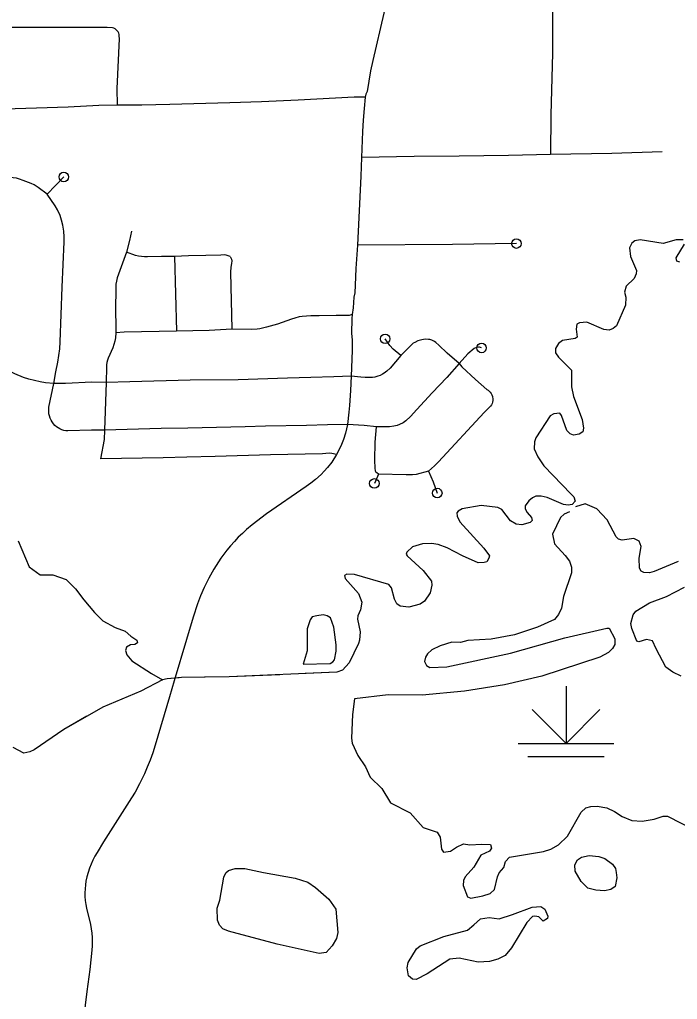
# Model space of a CAD drawing. Extents: x -19 to 366, y -4 to 359.
# Drawn here: x 152.36 to 153.013, y 184.836 to 185.808 of the extents above; entities that cross this region are included whole.
import ezdxf

# ---------------------------------------------------------------- set-up
doc = ezdxf.new("R2010")
doc.units = 0
for name, color, linetype in [('R_ROW', 7, 'Continuous'), ('R_Striping', 7, 'Continuous'), ('R_Temp Easement', 7, 'Continuous'), ('Sheet Fence', 7, 'Continuous'), ('T_Detection Zones', 7, 'Continuous'), ('T_Drafting', 7, 'Continuous'), ('T_Vehicle Path Lt Major', 7, 'Continuous')]:
    doc.layers.add(name, color=color, linetype=linetype)

msp = doc.modelspace()

# ---------------------------------------------------------------- linework, layer by layer
at = {"layer": 'R_ROW'}
msp.add_lwpolyline([(152.50912, 185.13581), (152.49505, 185.08797), (152.49264, 185.08057), (152.48997, 185.07326), (152.48708, 185.06605), (152.4844, 185.05976), (152.48148, 185.05358), (152.47947, 185.04969), (152.47497, 185.04156), (152.47138, 185.03574), (152.4437, 184.99203), (152.43728, 184.98169), (152.43512, 184.97788), (152.43315, 184.97397), (152.43138, 184.96998), (152.4298, 184.9659), (152.4284, 184.96175), (152.42723, 184.95755), (152.42624, 184.95329), (152.42569, 184.94944), (152.42536, 184.94557), (152.42524, 184.94169), (152.42535, 184.93781), (152.42568, 184.93394), (152.42622, 184.9301), (152.42698, 184.9263), (152.43082, 184.9101), (152.43156, 184.9059), (152.43209, 184.90168), (152.43241, 184.89742), (152.43254, 184.89316), (152.43245, 184.8889), (152.43215, 184.88465), (152.43002, 184.86569), (152.42717, 184.84369), (152.42397, 184.81658)], dxfattribs=at)
at = {"layer": 'R_Striping'}
for points in [[(152.73814, 185.88641), (152.73465, 185.86995), (152.72187, 185.81407), (152.7108, 185.76699), (152.70864, 185.7568), (152.70681, 185.74654), (152.7053, 185.73623)], [(152.88911, 185.81535), (152.88896, 185.77438)], [(152.45769, 185.72294), (152.45722, 185.73946), (152.45947, 185.7886), (152.45936, 185.79153), (152.4592, 185.7929), (152.4588, 185.79423), (152.4582, 185.79547), (152.45741, 185.7966), (152.45643, 185.79758), (152.45532, 185.79839), (152.45409, 185.79901), (152.45277, 185.79941), (152.44739, 185.7998), (152.40301, 185.79968), (152.38585, 185.79999), (152.36743, 185.79978), (152.34865, 185.7998)], [(152.88896, 185.77438), (152.88721, 185.71315)], [(152.70324, 185.7307), (152.69232, 185.73066), (152.63668, 185.72783), (152.60023, 185.72618), (152.56891, 185.72516), (152.50956, 185.7234), (152.48168, 185.72287), (152.45769, 185.72294)], [(152.70324, 185.7307), (152.70216, 185.71933), (152.70124, 185.70795), (152.70054, 185.69656), (152.69957, 185.671)], [(152.7053, 185.73623), (152.70451, 185.73497), (152.70391, 185.73361), (152.70348, 185.73217), (152.70324, 185.7307)], [(152.45769, 185.72294), (152.43923, 185.72232), (152.40875, 185.72093), (152.33481, 185.71839), (152.31408, 185.71792), (152.29706, 185.71701), (152.27535, 185.71658), (152.26515, 185.71624), (152.24626, 185.71523), (152.2025, 185.71347), (152.18313, 185.71328), (152.17263, 185.71293)], [(152.88721, 185.71315), (152.88713, 185.67373)], [(152.84523, 185.673), (152.79647, 185.67229), (152.75179, 185.67187)], [(152.88713, 185.67373), (152.84523, 185.673)], [(152.99781, 185.67654), (152.9477, 185.67498), (152.88713, 185.67373)], [(152.69957, 185.671), (152.69876, 185.65225)], [(152.75179, 185.67187), (152.69957, 185.671)], [(152.38785, 185.63463), (152.37892, 185.64102), (152.3748, 185.64364), (152.37191, 185.64498), (152.36388, 185.64823), (152.36044, 185.64942), (152.35738, 185.65025), (152.35426, 185.65085), (152.35153, 185.65117), (152.34263, 185.65161), (152.33619, 185.65148), (152.31976, 185.65076)], [(152.38785, 185.63463), (152.40433, 185.65158)], [(152.69876, 185.65225), (152.6955, 185.58386)], [(152.39449, 185.44663), (152.39655, 185.45836), (152.39851, 185.46798), (152.39955, 185.4746), (152.40032, 185.48126), (152.40081, 185.48794), (152.40281, 185.54226), (152.40469, 185.58725), (152.40473, 185.59214), (152.40426, 185.59771), (152.40331, 185.60387), (152.40215, 185.60875), (152.40057, 185.61324), (152.39803, 185.61896), (152.3958, 185.62303), (152.38785, 185.63463)], [(152.47146, 185.59792), (152.46935, 185.58844), (152.46647, 185.57695)], [(152.85318, 185.5855), (152.78971, 185.58448), (152.6955, 185.58386)], [(152.46647, 185.57695), (152.46244, 185.56617), (152.45729, 185.55141), (152.45653, 185.5484), (152.45603, 185.54532), (152.45579, 185.54221), (152.45561, 185.51896), (152.4558, 185.5038), (152.45604, 185.49713)], [(152.51423, 185.57255), (152.50132, 185.57273), (152.48731, 185.57225), (152.48435, 185.57229), (152.48141, 185.57256), (152.47848, 185.57305), (152.47559, 185.57377), (152.46647, 185.57695)], [(152.6955, 185.58386), (152.69406, 185.56071), (152.69327, 185.54419)], [(152.56931, 185.57273), (152.56543, 185.57415), (152.56339, 185.57434), (152.55997, 185.57406), (152.54525, 185.5736), (152.52785, 185.5733), (152.51423, 185.57255)], [(152.51423, 185.57255), (152.51606, 185.49865)], [(152.56931, 185.57273), (152.57067, 185.57019), (152.57096, 185.56827), (152.5707, 185.56582), (152.56984, 185.56209), (152.56963, 185.55726), (152.57099, 185.50056)], [(152.69327, 185.54419), (152.69281, 185.5366), (152.69194, 185.53245), (152.69115, 185.52172), (152.69023, 185.51519)], [(152.69023, 185.51519), (152.6872, 185.51412), (152.67441, 185.51422), (152.65766, 185.51381), (152.64927, 185.51384), (152.64081, 185.51318), (152.6377, 185.5127), (152.6334, 185.51157), (152.6303, 185.51062), (152.61636, 185.50571), (152.60528, 185.5025), (152.59874, 185.50092), (152.59605, 185.50057), (152.59075, 185.5003), (152.57099, 185.50056)], [(152.69023, 185.51519), (152.68997, 185.51126), (152.68958, 185.49647), (152.69017, 185.49016), (152.69041, 185.4852), (152.69034, 185.47961), (152.68921, 185.45407)], [(152.45604, 185.49713), (152.45554, 185.49199), (152.4549, 185.48863), (152.454, 185.48534), (152.45285, 185.48212), (152.44825, 185.47191), (152.44756, 185.46972), (152.44705, 185.46747), (152.44674, 185.46519), (152.44665, 185.46289), (152.44629, 185.44784)], [(152.51606, 185.49865), (152.46418, 185.49749), (152.45604, 185.49713)], [(152.57099, 185.50056), (152.54849, 185.49922), (152.51606, 185.49865)], [(152.73848, 185.47441), (152.73088, 185.48064), (152.72764, 185.48452), (152.72306, 185.49106)], [(152.79636, 185.46648), (152.78449, 185.47698), (152.77623, 185.48479), (152.77317, 185.48743), (152.77186, 185.48833), (152.76931, 185.48957), (152.7673, 185.49024), (152.76595, 185.49051), (152.76272, 185.49062), (152.75949, 185.49021), (152.75545, 185.48902), (152.75234, 185.48755), (152.75093, 185.48666), (152.74869, 185.48472), (152.73848, 185.47441)], [(152.81861, 185.48201), (152.81667, 185.48274), (152.81565, 185.48289), (152.81355, 185.48243), (152.81114, 185.48157), (152.80505, 185.47601), (152.79636, 185.46648)], [(152.73848, 185.47441), (152.72798, 185.46203), (152.72461, 185.45899), (152.7219, 185.45685), (152.72039, 185.45591), (152.71818, 185.45483), (152.71586, 185.45395), (152.71271, 185.45307), (152.7104, 185.45273), (152.70723, 185.45256), (152.70306, 185.4526), (152.69884, 185.45289), (152.68921, 185.45407)], [(152.39449, 185.44663), (152.38632, 185.44736), (152.38075, 185.44835), (152.37524, 185.44957), (152.36977, 185.45103), (152.36437, 185.45272), (152.35592, 185.45642), (152.34765, 185.4605), (152.34473, 185.46225)], [(152.79636, 185.46648), (152.78424, 185.45269), (152.76961, 185.43742), (152.75429, 185.42097), (152.74815, 185.41403), (152.74361, 185.40971), (152.74089, 185.40789), (152.73732, 185.40606), (152.73493, 185.40519), (152.73171, 185.40441), (152.7274, 185.40364), (152.71447, 185.40364)], [(152.79636, 185.46648), (152.79906, 185.46332), (152.81265, 185.45073), (152.82379, 185.44087), (152.82509, 185.44014), (152.82628, 185.43923), (152.82733, 185.43817), (152.82822, 185.43697), (152.82895, 185.43566), (152.82954, 185.43387), (152.8299, 185.43131), (152.82983, 185.42981), (152.82954, 185.42835), (152.82904, 185.42694), (152.82835, 185.42561), (152.82748, 185.42439), (152.82113, 185.41814), (152.77604, 185.36902), (152.77203, 185.36508), (152.76587, 185.3597)], [(152.68921, 185.45407), (152.67206, 185.45326), (152.64928, 185.45253), (152.62623, 185.45203), (152.57739, 185.45052), (152.52957, 185.44992), (152.46984, 185.4483), (152.44629, 185.44784)], [(152.68921, 185.45407), (152.68862, 185.43984), (152.68769, 185.42481), (152.6871, 185.41842), (152.68564, 185.40623)], [(152.44481, 185.40057), (152.43181, 185.40043), (152.40839, 185.3997), (152.40637, 185.3999), (152.40437, 185.40029), (152.40243, 185.40089), (152.40056, 185.40169), (152.39878, 185.40266), (152.39711, 185.40381), (152.39556, 185.40512), (152.39411, 185.40677), (152.39283, 185.40856), (152.39173, 185.41047), (152.39081, 185.41248), (152.39014, 185.41457), (152.38965, 185.41672), (152.38939, 185.41891), (152.38935, 185.42111), (152.38954, 185.42331), (152.39449, 185.44663)], [(152.44629, 185.44784), (152.43222, 185.448), (152.4059, 185.44674), (152.39449, 185.44663)], [(152.44629, 185.44784), (152.44481, 185.40057)], [(152.44481, 185.40057), (152.44441, 185.39113), (152.44085, 185.37186)], [(152.68564, 185.40623), (152.66578, 185.40582), (152.64513, 185.40513), (152.60441, 185.40455), (152.58424, 185.40371), (152.52746, 185.40251), (152.50097, 185.40211), (152.44481, 185.40057)], [(152.68564, 185.40623), (152.68361, 185.39739), (152.68171, 185.39126), (152.67904, 185.38471), (152.67476, 185.37645)], [(152.71447, 185.40364), (152.70223, 185.40515), (152.68564, 185.40623)], [(152.71653, 185.35697), (152.71465, 185.35812), (152.71391, 185.35887), (152.71345, 185.3601), (152.71306, 185.36272), (152.71285, 185.3706), (152.71321, 185.3886), (152.71447, 185.40364)], [(152.67476, 185.37645), (152.67002, 185.37736), (152.66743, 185.37754), (152.66091, 185.37703), (152.60943, 185.37603), (152.5543, 185.37428), (152.5264, 185.37376), (152.50302, 185.3729), (152.44085, 185.37186)], [(152.67476, 185.37645), (152.66999, 185.36888), (152.6657, 185.36332), (152.66261, 185.35981), (152.65944, 185.35651), (152.65379, 185.35137), (152.64947, 185.34789), (152.64481, 185.34452), (152.60548, 185.31737), (152.59119, 185.30653), (152.58562, 185.30188), (152.58142, 185.29812), (152.57739, 185.2942), (152.57347, 185.29008), (152.56968, 185.28582), (152.56605, 185.28144), (152.56009, 185.27339), (152.55312, 185.26252), (152.54819, 185.25377), (152.54354, 185.2444), (152.53986, 185.23607), (152.53688, 185.22815), (152.53265, 185.21509), (152.52592, 185.19291), (152.51382, 185.15177), (152.50912, 185.13581)], [(152.71653, 185.35697), (152.71231, 185.34766)], [(152.76587, 185.3597), (152.75382, 185.35657), (152.75025, 185.35606), (152.74391, 185.35605), (152.71653, 185.35697)], [(152.76587, 185.3597), (152.77059, 185.34912), (152.77469, 185.33809)]]:
    msp.add_lwpolyline(points, dxfattribs=at)
for centre in [(152.40433, 185.65158), (152.85318, 185.5855), (152.72306, 185.49106), (152.81861, 185.48201), (152.71231, 185.34766), (152.77469, 185.33809)]:
    msp.add_circle(centre, 0.00473, dxfattribs=at)
at = {"layer": 'R_Temp Easement'}
for points in [[(153.0185, 185.5892), (153.01168, 185.58936), (152.99862, 185.58569), (152.97606, 185.58937), (152.97076, 185.5884), (152.96755, 185.58592), (152.96548, 185.58135), (152.96627, 185.57262), (152.97238, 185.55878), (152.97202, 185.55555), (152.96995, 185.5508), (152.96202, 185.54335), (152.96053, 185.53727), (152.96168, 185.53234), (152.96133, 185.52455), (152.95231, 185.50381), (152.94929, 185.50133), (152.94512, 185.4996), (152.93982, 185.50014), (152.92312, 185.50766), (152.91573, 185.50686), (152.91309, 185.50552), (152.91235, 185.50077), (152.91351, 185.4928), (152.91162, 185.49146), (152.89893, 185.4895), (152.89478, 185.48625), (152.89195, 185.4813), (152.89197, 185.47713), (152.89483, 185.47296), (152.90794, 185.46011), (152.90781, 185.4434), (152.90993, 185.43392), (152.91854, 185.41098), (152.91971, 185.40244), (152.91896, 185.39883), (152.91556, 185.39654), (152.90988, 185.39556), (152.90647, 185.39687), (152.90323, 185.40009), (152.89788, 185.41487), (152.89616, 185.41733), (152.89029, 185.41654), (152.88651, 185.41463), (152.87257, 185.39291), (152.87107, 185.38892), (152.8709, 185.38208), (152.87434, 185.37393), (152.88025, 185.36504), (152.90744, 185.33706), (152.91029, 185.33423), (152.91144, 185.33006), (152.90842, 185.32662)], [(153.01536, 185.56697), (153.01214, 185.56809), (153.01156, 185.57151), (153.02003, 185.58503)], [(152.90842, 185.32662), (152.90445, 185.32604), (152.8999, 185.32658), (152.88358, 185.33353), (152.8777, 185.33502), (152.8724, 185.335), (152.86899, 185.33346), (152.8654, 185.33022), (152.86201, 185.32545), (152.86183, 185.32241), (152.86374, 185.31881), (152.8683, 185.3139), (152.86869, 185.31086), (152.867, 185.30877), (152.85867, 185.30645), (152.85298, 185.30737), (152.84729, 185.31057), (152.83872, 185.32173), (152.83474, 185.3238), (152.81825, 185.32581), (152.7995, 185.32249), (152.79534, 185.32019), (152.79421, 185.31848), (152.79441, 185.31506), (152.79708, 185.30957), (152.82105, 185.28348), (152.82638, 185.27591), (152.82601, 185.27344), (152.82375, 185.27001), (152.82129, 185.26905), (152.81542, 185.26902), (152.79967, 185.27597), (152.78467, 185.28368), (152.77557, 185.28706), (152.76912, 185.28817), (152.76022, 185.28774), (152.75, 185.28466), (152.74452, 185.2795), (152.74396, 185.2776), (152.74473, 185.2759), (152.76088, 185.26116), (152.76907, 185.25057), (152.76927, 185.24658), (152.76759, 185.23917), (152.76213, 185.23098), (152.75759, 185.22773), (152.74661, 185.22502), (152.7379, 185.22592), (152.73467, 185.22819), (152.73219, 185.23273), (152.72931, 185.24411), (152.72664, 185.24733), (152.69269, 185.25723), (152.68492, 185.25776), (152.68284, 185.25642), (152.68323, 185.25338), (152.69674, 185.23845), (152.6998, 185.22973), (152.6985, 185.22232), (152.69587, 185.21623), (152.69569, 185.213), (152.69839, 185.20029), (152.69747, 185.19231)], [(152.35898, 185.29062), (152.36986, 185.26494), (152.38073, 185.25711), (152.39335, 185.25711), (152.40683, 185.25232), (152.41597, 185.24318), (152.42423, 185.2323), (152.43467, 185.21968), (152.44294, 185.21141), (152.45512, 185.20488), (152.46512, 185.20096), (152.47078, 185.19618), (152.47687, 185.19226), (152.4773, 185.18965), (152.47469, 185.18791), (152.47034, 185.18747), (152.46643, 185.18529), (152.46556, 185.18181), (152.46686, 185.17746), (152.47165, 185.1718), (152.49122, 185.15918), (152.50229, 185.15282)], [(152.64186, 185.16849), (152.66838, 185.16919), (152.67122, 185.17072), (152.67291, 185.17282), (152.67459, 185.18118), (152.67457, 185.18764), (152.67223, 185.20491), (152.66879, 185.2142), (152.66537, 185.21646), (152.66158, 185.21739), (152.65533, 185.21641), (152.65078, 185.21544), (152.64871, 185.2122), (152.64571, 185.20326), (152.64579, 185.18143)], [(152.69747, 185.19231), (152.69673, 185.18889), (152.68732, 185.16985), (152.68072, 185.16241)], [(152.64579, 185.18143), (152.64186, 185.16849)], [(152.37068, 185.08136), (152.36481, 185.08019), (152.35419, 185.08565)], [(152.92418, 184.94617), (152.91753, 184.95297), (152.91162, 184.9632), (152.91103, 184.96927), (152.91366, 184.97441), (152.91763, 184.9769), (152.9252, 184.97864), (152.93487, 184.97774), (152.94075, 184.97549), (152.94835, 184.97002), (152.9514, 184.96586), (152.95217, 184.96168)], [(152.56779, 184.90343), (152.56209, 184.90588), (152.55867, 184.90966), (152.55676, 184.91459), (152.55653, 184.92636), (152.55896, 184.93415), (152.56305, 184.95696), (152.56511, 184.96153), (152.56757, 184.96363), (152.57419, 184.96556), (152.58385, 184.9658), (152.60244, 184.9619), (152.63372, 184.95597), (152.64623, 184.95223), (152.65383, 184.94676), (152.66732, 184.93525), (152.67418, 184.9254), (152.67616, 184.90225), (152.67466, 184.89616), (152.67052, 184.88912), (152.66467, 184.88225), (152.65766, 184.88146), (152.61595, 184.89056)], [(152.95217, 184.96168), (152.95294, 184.95637), (152.95127, 184.94801), (152.94692, 184.94476), (152.94049, 184.94359), (152.93196, 184.94412), (152.92418, 184.94617)], [(152.86874, 184.92748), (152.87745, 184.92809), (152.88125, 184.92526), (152.88431, 184.91844), (152.88394, 184.91597), (152.87978, 184.91348), (152.87541, 184.91764), (152.87143, 184.91857), (152.86915, 184.91799), (152.86368, 184.91208), (152.84824, 184.88713), (152.84201, 184.8795), (152.83483, 184.87567), (152.8265, 184.87335), (152.81513, 184.87272), (152.79636, 184.87681), (152.78727, 184.87563), (152.76478, 184.86109), (152.75362, 184.85572), (152.75021, 184.85608), (152.74622, 184.85929), (152.74487, 184.86707), (152.74598, 184.87239), (152.75427, 184.8861), (152.75767, 184.88916), (152.78113, 184.89839), (152.80479, 184.90439), (152.81083, 184.90992), (152.81763, 184.91584), (152.82634, 184.91721), (152.83601, 184.91593), (152.84925, 184.91998)], [(152.84925, 184.91998), (152.86874, 184.92748)], [(152.61595, 184.89056), (152.56779, 184.90343)]]:
    msp.add_lwpolyline(points, dxfattribs=at)
at = {"layer": 'Sheet Fence'}
for points in [[(154.11585, 1.87092), (153.9063, 10.48743), (153.69602, 19.10409), (153.48501, 27.72087), (153.27327, 36.3378), (153.0608, 44.95486), (152.84759, 53.57206), (152.63366, 62.1894), (152.419, 70.80688), (152.20362, 79.42449), (151.98751, 88.04225), (151.77068, 96.66014), (151.55312, 105.27817), (151.33484, 113.89634), (151.11584, 122.51465), (150.89612, 131.13311), (150.67568, 139.7517), (150.45452, 148.37043), (150.23264, 156.98931), (150.01005, 165.60832), (149.78674, 174.22748), (149.56272, 182.84677), (149.33799, 191.46621), (149.11254, 200.0858), (148.88638, 208.70552), (148.65952, 217.32539), (148.43194, 225.9454), (148.20366, 234.56555), (147.97466, 243.18584), (147.74497, 251.80628), (147.51457, 260.42687), (147.28346, 269.04759), (147.05165, 277.66846), (146.81914, 286.28948), (146.58593, 294.91064), (146.35202, 303.53194), (146.11742, 312.15339), (145.88211, 320.77499), (145.64611, 329.39673), (145.40941, 338.01861), (145.17202, 346.64065)], [(0, 180.89994), (7.12284, 180.90436), (14.24566, 180.9176), (21.36847, 180.93968), (28.49124, 180.97058), (35.61397, 181.01031), (42.73664, 181.05888), (49.85925, 181.11627), (56.98178, 181.18249), (64.10422, 181.25754), (71.22656, 181.34142), (78.3488, 181.43413), (85.47091, 181.53567), (92.5929, 181.64603), (99.71474, 181.76523), (106.83643, 181.89325), (113.95795, 182.0301), (121.0793, 182.17578), (128.20046, 182.33029), (135.32143, 182.49362), (142.44218, 182.66579), (149.56272, 182.84677), (156.68303, 183.03659), (163.8031, 183.23523), (170.92291, 183.4427), (178.04247, 183.65899), (185.16175, 183.88411), (192.28074, 184.11805), (199.39944, 184.36082), (206.51784, 184.61242), (213.63591, 184.87283), (220.75366, 185.14207), (227.87107, 185.42014), (234.98813, 185.70702), (242.10483, 186.00273), (249.22115, 186.30726), (256.33709, 186.62061), (263.45264, 186.94279), (270.56779, 187.27378), (277.68251, 187.61359), (284.79682, 187.96222), (291.91068, 188.31967), (299.02409, 188.68594), (306.13705, 189.06103), (313.24954, 189.44494), (320.36154, 189.83766), (327.47305, 190.23919), (334.58406, 190.64954), (341.69455, 191.06871)]]:
    msp.add_spline(points, degree=3, dxfattribs=at)
at = {"layer": 'T_Detection Zones'}
for points in [[(152.68072, 185.16241), (152.67523, 185.1603), (152.5684, 185.1558), (152.52122, 185.15519), (152.50683, 185.15379), (152.50229, 185.15282), (152.48073, 185.14151), (152.4429, 185.12557), (152.40433, 185.10355), (152.37503, 185.08328), (152.37068, 185.08136)], [(152.61866, 185.15792), (152.5684, 185.1558), (152.54371, 185.15548)], [(152.68072, 185.16241), (152.67523, 185.1603), (152.64364, 185.15897)], [(152.51872, 185.15495), (152.50683, 185.15379), (152.50229, 185.15282), (152.48073, 185.14151), (152.44934, 185.12829)], [(152.42726, 185.11664), (152.40433, 185.10355), (152.37503, 185.08328), (152.37068, 185.08136)]]:
    msp.add_lwpolyline(points, dxfattribs=at)
at = {"layer": 'T_Drafting'}
for p, q in [((152.90242, 185.14662), (152.90242, 185.0898)), ((152.90242, 185.0898), (152.86894, 185.12328)), ((152.90242, 185.0898), (152.9359, 185.12328)), ((152.85507, 185.0898), (152.94977, 185.0898)), ((152.86454, 185.07689), (152.9403, 185.07689))]:
    msp.add_line(p, q, dxfattribs=at)
at = {"layer": 'T_Vehicle Path Lt Major'}
for points in [[(153.01377, 185.27036), (152.98975, 185.26037), (152.9852, 185.25901), (152.97971, 185.25918), (152.97686, 185.26068), (152.97534, 185.26352), (152.97492, 185.27359), (152.97696, 185.28499), (152.97505, 185.29049), (152.96974, 185.29312), (152.958, 185.29135), (152.95458, 185.29229), (152.95211, 185.29455), (152.94334, 185.3116), (152.93288, 185.32256), (152.92149, 185.32745), (152.91165, 185.32455)], [(152.90598, 185.31959), (152.9005, 185.31728), (152.89691, 185.31385), (152.88901, 185.29729), (152.89094, 185.2878), (152.9014, 185.27627), (152.90578, 185.27041), (152.9077, 185.26472), (152.90772, 185.25902), (152.89984, 185.23563), (152.89799, 185.22385), (152.89479, 185.21756), (152.89102, 185.2128), (152.87419, 185.20493), (152.85129, 185.19761), (152.82819, 185.19332), (152.8049, 185.19169), (152.7977, 185.18975), (152.78899, 185.19028), (152.77763, 185.18662), (152.76931, 185.18259), (152.76516, 185.17877), (152.76309, 185.17534), (152.76215, 185.17097), (152.76387, 185.16699), (152.76729, 185.16511), (152.78434, 185.16557), (152.84738, 185.17917), (152.90113, 185.19462), (152.94296, 185.20412), (152.94524, 185.20413), (152.95077, 185.19353), (152.95079, 185.18802), (152.94834, 185.18383), (152.94457, 185.17983), (152.93587, 185.17542), (152.87853, 185.15653), (152.84124, 185.14781), (152.80166, 185.14173), (152.75981, 185.13773), (152.72609, 185.13795), (152.69276, 185.13399), (152.69073, 185.1186), (152.68949, 185.09486), (152.69045, 185.08992), (152.69599, 185.0778)], [(153.01664, 185.15644), (153.00829, 185.16038), (153.00145, 185.16529), (152.99173, 185.18347), (152.9881, 185.19143), (152.98222, 185.19273), (152.97465, 185.1906), (152.97256, 185.19116), (152.96778, 185.20367), (152.96682, 185.2088), (152.96906, 185.21716), (152.97151, 185.22078), (152.98512, 185.2292), (153.00196, 185.23555), (153.01993, 185.24475)], [(152.69599, 185.0778), (152.70342, 185.06644), (152.70819, 185.05621), (152.7196, 185.04506), (152.72836, 185.03086), (152.74791, 185.02089), (152.76066, 185.00633), (152.77451, 185.00165), (152.77756, 184.99673), (152.77892, 184.98496), (152.78102, 184.98194), (152.78784, 184.98292), (152.79388, 184.98693), (152.80088, 184.9902), (152.80714, 184.98909), (152.81869, 184.9899), (152.82741, 184.98937), (152.82837, 184.98577), (152.82648, 184.98291), (152.81797, 184.97908), (152.81101, 184.96689), (152.80251, 184.95754), (152.80082, 184.95374), (152.80027, 184.94899), (152.80467, 184.93762), (152.8079, 184.9363), (152.81982, 184.93845), (152.8272, 184.94095), (152.83136, 184.94477), (152.83434, 184.95751), (152.83622, 184.9615), (152.84056, 184.96665), (152.84225, 184.97255), (152.8464, 184.97693), (152.87991, 184.98241), (152.88748, 184.98492), (152.89485, 184.98913), (152.90373, 184.99772), (152.91728, 185.02152), (152.92219, 185.02572), (152.92693, 185.02707), (152.93318, 185.02748), (152.94284, 185.02601), (152.95062, 185.02225), (152.95822, 185.01716), (152.96771, 185.01341), (152.97794, 185.0127), (152.98968, 185.01465), (152.99876, 185.01754), (153.00312, 185.01775), (153.0295, 185.00421)]]:
    msp.add_lwpolyline(points, dxfattribs=at)

doc.saveas('drawing.dxf')
